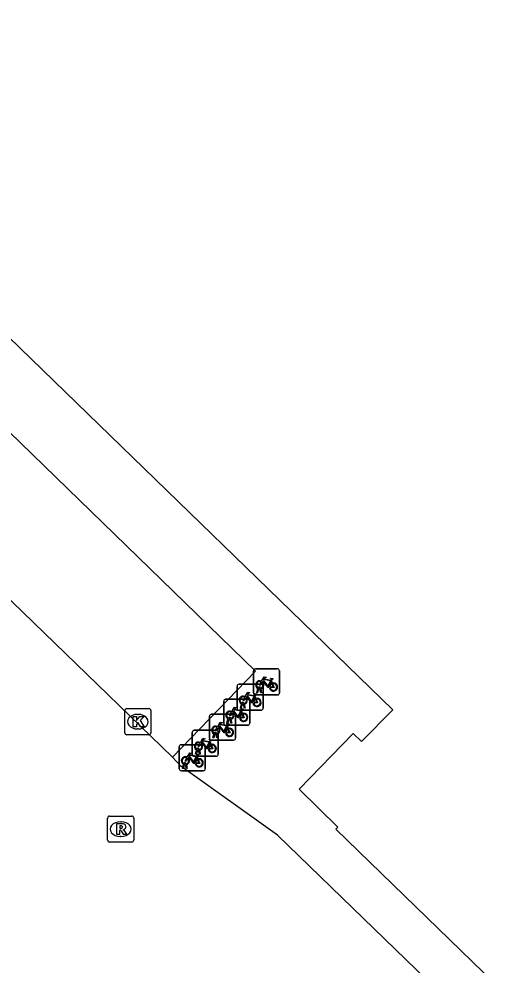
# Model space of a CAD drawing. Extents: x 162347 to 162868, y 381221 to 381813.
# Drawn here: x 162751.76 to 162770.22, y 381504.82 to 381541.18 of the extents above; entities that cross this region are included whole.
import ezdxf

# ---------------------------------------------------------------- set-up
doc = ezdxf.new("R2010")
doc.units = 0
for name, color, linetype in [('IMGEO_Fietsenrek', 7, 'Continuous'), ('IMGEO_Kolk', 7, 'Continuous'), ('IMGEO_Pand', 7, 'Continuous'), ('IMGEO_Parkeervlak_open', 7, 'Continuous'), ('IMGEO_Rijbaan_lokaal_open', 7, 'Continuous'), ('IMGEO_Rioolput', 7, 'Continuous')]:
    doc.layers.add(name, color=color, linetype=linetype)

msp = doc.modelspace()

# ---------------------------------------------------------------- linework, layer by layer
at = {"layer": 'IMGEO_Fietsenrek'}
for p, q in [((162760.759, 381515.281), (162760.759, 381516.122)), ((162760.759, 381516.122), (162760.759, 381515.281)), ((162760.834, 381516.206), (162761.675, 381516.206)), ((162761.675, 381516.206), (162760.834, 381516.206)), ((162761.759, 381516.131), (162761.759, 381515.29)), ((162761.759, 381515.29), (162761.759, 381516.131)), ((162760.205, 381515.615), (162761.046, 381515.615)), ((162761.046, 381515.615), (162760.205, 381515.615)), ((162761.446, 381515.755), (162761.482, 381515.66)), ((162760.13, 381514.69), (162760.13, 381515.531)), ((162760.13, 381515.531), (162760.13, 381514.69)), ((162760.886, 381515.29), (162760.925, 381515.45)), ((162760.92, 381515.29), (162760.886, 381515.29)), ((162760.955, 381515.438), (162760.92, 381515.29)), ((162760.997, 381515.462), (162760.996, 381515.466)), ((162761.038, 381515.29), (162761.004, 381515.432)), ((162761.028, 381515.473), (162761.029, 381515.466)), ((162761.036, 381515.436), (162761.071, 381515.29)), ((162761.071, 381515.29), (162761.038, 381515.29)), ((162761.13, 381515.54), (162761.13, 381514.699)), ((162761.13, 381514.699), (162761.13, 381515.54)), ((162759.616, 381514.115), (162759.616, 381514.956)), ((162759.616, 381514.956), (162759.616, 381514.115)), ((162759.691, 381515.04), (162760.532, 381515.04)), ((162760.532, 381515.04), (162759.691, 381515.04)), ((162760.257, 381514.699), (162760.296, 381514.859)), ((162760.326, 381514.847), (162760.291, 381514.699)), ((162760.368, 381514.871), (162760.367, 381514.875)), ((162760.399, 381514.882), (162760.4, 381514.875)), ((162760.407, 381514.845), (162760.442, 381514.699)), ((162760.616, 381514.965), (162760.616, 381514.124)), ((162760.616, 381514.124), (162760.616, 381514.965)), ((162760.817, 381515.164), (162760.853, 381515.069)), ((162761.684, 381515.206), (162760.843, 381515.206)), ((162760.843, 381515.206), (162761.684, 381515.206)), ((162761.055, 381514.615), (162760.214, 381514.615)), ((162760.214, 381514.615), (162761.055, 381514.615)), ((162760.291, 381514.699), (162760.257, 381514.699)), ((162760.303, 381514.589), (162760.339, 381514.494)), ((162760.409, 381514.699), (162760.375, 381514.841)), ((162760.442, 381514.699), (162760.409, 381514.699)), ((162759.073, 381513.541), (162759.073, 381514.382)), ((162759.073, 381514.382), (162759.073, 381513.541)), ((162759.148, 381514.466), (162759.989, 381514.466)), ((162759.989, 381514.466), (162759.148, 381514.466)), ((162759.743, 381514.124), (162759.782, 381514.284)), ((162759.777, 381514.124), (162759.743, 381514.124)), ((162759.812, 381514.272), (162759.777, 381514.124)), ((162759.854, 381514.296), (162759.853, 381514.3)), ((162759.895, 381514.124), (162759.861, 381514.266)), ((162759.885, 381514.307), (162759.886, 381514.3)), ((162759.893, 381514.27), (162759.928, 381514.124)), ((162759.928, 381514.124), (162759.895, 381514.124)), ((162760.073, 381514.391), (162760.073, 381513.55)), ((162760.073, 381513.55), (162760.073, 381514.391)), ((162758.409, 381512.922), (162758.409, 381513.763)), ((162758.409, 381513.763), (162758.409, 381512.922)), ((162758.484, 381513.847), (162759.325, 381513.847)), ((162759.325, 381513.847), (162758.484, 381513.847)), ((162759.409, 381513.772), (162759.409, 381512.931)), ((162759.409, 381512.931), (162759.409, 381513.772)), ((162760.541, 381514.04), (162759.7, 381514.04)), ((162759.7, 381514.04), (162760.541, 381514.04)), ((162759.76, 381514.015), (162759.796, 381513.92)), ((162759.096, 381513.396), (162759.132, 381513.301)), ((162759.998, 381513.466), (162759.157, 381513.466)), ((162759.157, 381513.466), (162759.998, 381513.466)), ((162759.2, 381513.55), (162759.239, 381513.71)), ((162759.234, 381513.55), (162759.2, 381513.55)), ((162759.269, 381513.698), (162759.234, 381513.55)), ((162759.311, 381513.722), (162759.31, 381513.726)), ((162759.352, 381513.55), (162759.318, 381513.692)), ((162759.342, 381513.733), (162759.343, 381513.726)), ((162759.35, 381513.696), (162759.385, 381513.55)), ((162759.385, 381513.55), (162759.352, 381513.55)), ((162757.907, 381512.367), (162757.907, 381513.208)), ((162757.907, 381513.208), (162757.907, 381512.367)), ((162757.982, 381513.292), (162758.823, 381513.292)), ((162758.823, 381513.292), (162757.982, 381513.292)), ((162758.536, 381512.931), (162758.575, 381513.091)), ((162758.605, 381513.079), (162758.57, 381512.931)), ((162758.647, 381513.103), (162758.646, 381513.107)), ((162758.688, 381512.931), (162758.654, 381513.073)), ((162758.678, 381513.114), (162758.679, 381513.107)), ((162758.686, 381513.077), (162758.721, 381512.931)), ((162758.907, 381513.217), (162758.907, 381512.376)), ((162758.907, 381512.376), (162758.907, 381513.217)), ((162759.334, 381512.847), (162758.493, 381512.847)), ((162758.493, 381512.847), (162759.334, 381512.847)), ((162758.57, 381512.931), (162758.536, 381512.931)), ((162758.594, 381512.841), (162758.63, 381512.746)), ((162758.721, 381512.931), (162758.688, 381512.931)), ((162758.034, 381512.376), (162758.073, 381512.536)), ((162758.068, 381512.376), (162758.034, 381512.376)), ((162758.103, 381512.524), (162758.068, 381512.376)), ((162758.145, 381512.548), (162758.144, 381512.552)), ((162758.186, 381512.376), (162758.152, 381512.518)), ((162758.176, 381512.559), (162758.177, 381512.552)), ((162758.184, 381512.522), (162758.219, 381512.376)), ((162758.219, 381512.376), (162758.186, 381512.376)), ((162758.832, 381512.292), (162757.991, 381512.292)), ((162757.991, 381512.292), (162758.832, 381512.292))]:
    msp.add_line(p, q, dxfattribs=at)
for points in [[(162761.093, 381515.68), (162761.041, 381515.59), (162761.001, 381515.565), (162761.002, 381515.612), (162761.057, 381515.706)], [(162761.072, 381515.732), (162761.167, 381515.896), (162761.253, 381515.882), (162761.255, 381515.873), (162761.199, 381515.862), (162761.172, 381515.817), (162761.428, 381515.776)], [(162761.368, 381515.488), (162761.318, 381515.488), (162761.127, 381515.739), (162761.108, 381515.707)], [(162761.415, 381515.751), (162761.158, 381515.792), (162761.141, 381515.763), (162761.308, 381515.543), (162761.415, 381515.751)], [(162761.463, 381515.653), (162761.433, 381515.73), (162761.324, 381515.512), (162761.367, 381515.512)], [(162761.397, 381515.512), (162761.517, 381515.511), (162761.473, 381515.625)], [(162761.493, 381515.632), (162761.548, 381515.487), (162761.398, 381515.487)], [(162761.428, 381515.776), (162761.453, 381515.825), (162761.447, 381515.829), (162761.424, 381515.833), (162761.412, 381515.84), (162761.411, 381515.843), (162761.413, 381515.848), (162761.508, 381515.833), (162761.51, 381515.823), (162761.5, 381515.81), (162761.488, 381515.804), (162761.474, 381515.81), (162761.446, 381515.755)], [(162760.443, 381515.141), (162760.538, 381515.305), (162760.624, 381515.291), (162760.626, 381515.282), (162760.57, 381515.271), (162760.543, 381515.226), (162760.799, 381515.185)], [(162760.799, 381515.185), (162760.824, 381515.234), (162760.818, 381515.238), (162760.795, 381515.242), (162760.783, 381515.249), (162760.782, 381515.252), (162760.784, 381515.257), (162760.879, 381515.242), (162760.881, 381515.232), (162760.871, 381515.219), (162760.859, 381515.213), (162760.845, 381515.219), (162760.817, 381515.164)], [(162760.464, 381515.089), (162760.412, 381514.999), (162760.372, 381514.974), (162760.373, 381515.021), (162760.428, 381515.115)], [(162760.739, 381514.897), (162760.689, 381514.897), (162760.498, 381515.148), (162760.479, 381515.116)], [(162760.786, 381515.16), (162760.529, 381515.201), (162760.512, 381515.172), (162760.679, 381514.952), (162760.786, 381515.16)], [(162760.834, 381515.062), (162760.804, 381515.139), (162760.695, 381514.921), (162760.738, 381514.921)], [(162760.768, 381514.921), (162760.888, 381514.92), (162760.844, 381515.034)], [(162760.864, 381515.041), (162760.919, 381514.896), (162760.769, 381514.896)], [(162759.95, 381514.514), (162759.898, 381514.424), (162759.858, 381514.399), (162759.859, 381514.446), (162759.914, 381514.54)], [(162759.929, 381514.566), (162760.024, 381514.73), (162760.11, 381514.716), (162760.112, 381514.707), (162760.056, 381514.696), (162760.029, 381514.651), (162760.285, 381514.61)], [(162760.225, 381514.322), (162760.175, 381514.322), (162759.984, 381514.573), (162759.965, 381514.541)], [(162760.272, 381514.585), (162760.015, 381514.626), (162759.998, 381514.597), (162760.165, 381514.377), (162760.272, 381514.585)], [(162760.32, 381514.487), (162760.29, 381514.564), (162760.181, 381514.346), (162760.224, 381514.346)], [(162760.285, 381514.61), (162760.31, 381514.659), (162760.304, 381514.663), (162760.281, 381514.667), (162760.269, 381514.674), (162760.268, 381514.677), (162760.27, 381514.682), (162760.365, 381514.667), (162760.367, 381514.657), (162760.357, 381514.644), (162760.345, 381514.638), (162760.331, 381514.644), (162760.303, 381514.589)], [(162759.386, 381513.992), (162759.481, 381514.156), (162759.567, 381514.142), (162759.569, 381514.133), (162759.513, 381514.122), (162759.486, 381514.077), (162759.742, 381514.036)], [(162760.254, 381514.346), (162760.374, 381514.345), (162760.33, 381514.459)], [(162760.35, 381514.466), (162760.405, 381514.321), (162760.255, 381514.321)], [(162759.407, 381513.94), (162759.355, 381513.85), (162759.315, 381513.825), (162759.316, 381513.872), (162759.371, 381513.966)], [(162759.682, 381513.748), (162759.632, 381513.748), (162759.441, 381513.999), (162759.422, 381513.967)], [(162759.729, 381514.011), (162759.472, 381514.052), (162759.455, 381514.023), (162759.622, 381513.803), (162759.729, 381514.011)], [(162759.777, 381513.913), (162759.747, 381513.99), (162759.638, 381513.772), (162759.681, 381513.772)], [(162759.711, 381513.772), (162759.831, 381513.771), (162759.787, 381513.885)], [(162759.807, 381513.892), (162759.862, 381513.747), (162759.712, 381513.747)], [(162759.742, 381514.036), (162759.767, 381514.085), (162759.761, 381514.089), (162759.738, 381514.093), (162759.726, 381514.1), (162759.725, 381514.103), (162759.727, 381514.108), (162759.822, 381514.093), (162759.824, 381514.083), (162759.814, 381514.07), (162759.802, 381514.064), (162759.788, 381514.07), (162759.76, 381514.015)], [(162758.722, 381513.373), (162758.817, 381513.537), (162758.903, 381513.523), (162758.905, 381513.514), (162758.849, 381513.503), (162758.822, 381513.458), (162759.078, 381513.417)], [(162759.065, 381513.392), (162758.808, 381513.433), (162758.791, 381513.404), (162758.958, 381513.184), (162759.065, 381513.392)], [(162759.078, 381513.417), (162759.103, 381513.466), (162759.097, 381513.47), (162759.074, 381513.474), (162759.062, 381513.481), (162759.061, 381513.484), (162759.063, 381513.489), (162759.158, 381513.474), (162759.16, 381513.464), (162759.15, 381513.451), (162759.138, 381513.445), (162759.124, 381513.451), (162759.096, 381513.396)], [(162758.743, 381513.321), (162758.691, 381513.231), (162758.651, 381513.206), (162758.652, 381513.253), (162758.707, 381513.347)], [(162759.018, 381513.129), (162758.968, 381513.129), (162758.777, 381513.38), (162758.758, 381513.348)], [(162759.113, 381513.294), (162759.083, 381513.371), (162758.974, 381513.153), (162759.017, 381513.153)], [(162759.047, 381513.153), (162759.167, 381513.152), (162759.123, 381513.266)], [(162759.143, 381513.273), (162759.198, 381513.128), (162759.048, 381513.128)], [(162758.241, 381512.766), (162758.189, 381512.676), (162758.149, 381512.651), (162758.15, 381512.698), (162758.205, 381512.792)], [(162758.22, 381512.818), (162758.315, 381512.982), (162758.401, 381512.968), (162758.403, 381512.959), (162758.347, 381512.948), (162758.32, 381512.903), (162758.576, 381512.862)], [(162758.516, 381512.574), (162758.466, 381512.574), (162758.275, 381512.825), (162758.256, 381512.793)], [(162758.563, 381512.837), (162758.306, 381512.878), (162758.289, 381512.849), (162758.456, 381512.629), (162758.563, 381512.837)], [(162758.611, 381512.739), (162758.581, 381512.816), (162758.472, 381512.598), (162758.515, 381512.598)], [(162758.545, 381512.598), (162758.665, 381512.597), (162758.621, 381512.711)], [(162758.641, 381512.718), (162758.696, 381512.573), (162758.546, 381512.573)], [(162758.576, 381512.862), (162758.601, 381512.911), (162758.595, 381512.915), (162758.572, 381512.919), (162758.56, 381512.926), (162758.559, 381512.929), (162758.561, 381512.934), (162758.656, 381512.919), (162758.658, 381512.909), (162758.648, 381512.896), (162758.636, 381512.89), (162758.622, 381512.896), (162758.594, 381512.841)]]:
    msp.add_lwpolyline(points, dxfattribs=at)
for centre, radius, start, end in [((162760.837, 381516.128), 0.0779, 92.4484, 184.2845), ((162760.837, 381516.128), 0.0779, 92.4484, 184.2845), ((162761.681, 381516.128), 0.0779, 2.4484, 94.2845), ((162761.681, 381516.128), 0.0779, 2.4484, 94.2845), ((162760.208, 381515.537), 0.0779, 92.4484, 184.2845), ((162760.208, 381515.537), 0.0779, 92.4484, 184.2845), ((162760.999, 381515.591), 0.159, 62.6766, 242.1369), ((162760.999, 381515.591), 0.129, 63.3192, 238.903), ((162760.999, 381515.591), 0.129, 283.6043, 43.4302), ((162760.999, 381515.591), 0.159, 283.5766, 46.6042), ((162761.052, 381515.537), 0.0779, 2.4484, 94.2845), ((162761.052, 381515.537), 0.0779, 2.4484, 94.2845), ((162761.526, 381515.507), 0.159, 113.3408, 178.3217), ((162761.526, 381515.507), 0.159, 187.0065, 105.7708), ((162761.526, 381515.507), 0.129, 113.923, 177.9556), ((162761.526, 381515.507), 0.129, 188.6715, 104.5883), ((162760.837, 381515.284), 0.0779, 182.4484, 274.2845), ((162760.837, 381515.284), 0.0779, 182.4484, 274.2845), ((162760.979, 381515.462), 0.0499, 12.8025, 158.6934), ((162760.999, 381515.591), 0.159, 253.9967, 271.7867), ((162760.979, 381515.462), 0.0174, 12.8025, 163.4502), ((162760.999, 381515.591), 0.129, 253.415, 269.0204), ((162761.681, 381515.284), 0.0779, 272.4484, 4.2845), ((162761.681, 381515.284), 0.0779, 272.4484, 4.2845), ((162759.694, 381514.962), 0.0779, 92.4484, 184.2845), ((162759.694, 381514.962), 0.0779, 92.4484, 184.2845), ((162760.37, 381515), 0.159, 62.6766, 242.1369), ((162760.37, 381515), 0.129, 63.3192, 238.903), ((162760.35, 381514.871), 0.0499, 12.8025, 158.6934), ((162760.37, 381515), 0.159, 253.9967, 271.7867), ((162760.35, 381514.871), 0.0174, 12.8025, 163.4502), ((162760.37, 381515), 0.129, 253.415, 269.0204), ((162760.37, 381515), 0.129, 283.6043, 43.4302), ((162760.37, 381515), 0.159, 283.5766, 46.6042), ((162760.538, 381514.962), 0.0779, 2.4484, 94.2845), ((162760.538, 381514.962), 0.0779, 2.4484, 94.2845), ((162760.897, 381514.916), 0.159, 113.3408, 178.3217), ((162760.897, 381514.916), 0.159, 187.0065, 105.7708), ((162760.897, 381514.916), 0.129, 113.923, 177.9556), ((162760.897, 381514.916), 0.129, 188.6715, 104.5883), ((162759.856, 381514.425), 0.159, 62.6766, 242.1369), ((162759.856, 381514.425), 0.129, 63.3192, 238.903), ((162759.856, 381514.425), 0.129, 283.6043, 43.4302), ((162759.856, 381514.425), 0.159, 283.5766, 46.6042), ((162760.208, 381514.693), 0.0779, 182.4484, 274.2845), ((162760.208, 381514.693), 0.0779, 182.4484, 274.2845), ((162760.383, 381514.341), 0.159, 113.3408, 178.3217), ((162760.383, 381514.341), 0.159, 187.0065, 105.7708), ((162761.052, 381514.693), 0.0779, 272.4484, 4.2845), ((162761.052, 381514.693), 0.0779, 272.4484, 4.2845), ((162759.151, 381514.388), 0.0779, 92.4484, 184.2845), ((162759.151, 381514.388), 0.0779, 92.4484, 184.2845), ((162759.836, 381514.296), 0.0499, 12.8025, 158.6934), ((162759.856, 381514.425), 0.159, 253.9967, 271.7867), ((162759.836, 381514.296), 0.0174, 12.8025, 163.4502), ((162759.856, 381514.425), 0.129, 253.415, 269.0204), ((162759.995, 381514.388), 0.0779, 2.4484, 94.2845), ((162759.995, 381514.388), 0.0779, 2.4484, 94.2845), ((162760.383, 381514.341), 0.129, 113.923, 177.9556), ((162760.383, 381514.341), 0.129, 188.6715, 104.5883), ((162760.538, 381514.118), 0.0779, 272.4484, 4.2845), ((162760.538, 381514.118), 0.0779, 272.4484, 4.2845), ((162758.487, 381513.769), 0.0779, 92.4484, 184.2845), ((162758.487, 381513.769), 0.0779, 92.4484, 184.2845), ((162759.313, 381513.851), 0.159, 62.6766, 242.1369), ((162759.313, 381513.851), 0.129, 63.3192, 238.903), ((162759.293, 381513.722), 0.0499, 12.8025, 158.6934), ((162759.331, 381513.769), 0.0779, 2.4484, 94.2845), ((162759.331, 381513.769), 0.0779, 2.4484, 94.2845), ((162759.313, 381513.851), 0.129, 283.6043, 43.4302), ((162759.313, 381513.851), 0.159, 283.5766, 46.6042), ((162759.694, 381514.118), 0.0779, 182.4484, 274.2845), ((162759.694, 381514.118), 0.0779, 182.4484, 274.2845), ((162759.84, 381513.767), 0.159, 113.3408, 178.3217), ((162759.84, 381513.767), 0.159, 187.0065, 105.7708), ((162759.84, 381513.767), 0.129, 113.923, 177.9556), ((162759.84, 381513.767), 0.129, 188.6715, 104.5883), ((162758.649, 381513.232), 0.159, 62.6766, 242.1369), ((162759.151, 381513.544), 0.0779, 182.4484, 274.2845), ((162759.151, 381513.544), 0.0779, 182.4484, 274.2845), ((162759.313, 381513.851), 0.159, 253.9967, 271.7867), ((162759.293, 381513.722), 0.0174, 12.8025, 163.4502), ((162759.313, 381513.851), 0.129, 253.415, 269.0204), ((162759.995, 381513.544), 0.0779, 272.4484, 4.2845), ((162759.995, 381513.544), 0.0779, 272.4484, 4.2845), ((162757.985, 381513.214), 0.0779, 92.4484, 184.2845), ((162757.985, 381513.214), 0.0779, 92.4484, 184.2845), ((162758.649, 381513.232), 0.129, 63.3192, 238.903), ((162758.629, 381513.103), 0.0499, 12.8025, 158.6934), ((162758.649, 381513.232), 0.159, 253.9967, 271.7867), ((162758.629, 381513.103), 0.0174, 12.8025, 163.4502), ((162758.649, 381513.232), 0.129, 253.415, 269.0204), ((162758.649, 381513.232), 0.129, 283.6043, 43.4302), ((162758.649, 381513.232), 0.159, 283.5766, 46.6042), ((162758.829, 381513.214), 0.0779, 2.4484, 94.2845), ((162758.829, 381513.214), 0.0779, 2.4484, 94.2845), ((162759.176, 381513.148), 0.159, 113.3408, 178.3217), ((162759.176, 381513.148), 0.159, 187.0065, 105.7708), ((162759.176, 381513.148), 0.129, 113.923, 177.9556), ((162759.176, 381513.148), 0.129, 188.6715, 104.5883), ((162758.147, 381512.677), 0.159, 62.6766, 242.1369), ((162758.147, 381512.677), 0.129, 63.3192, 238.903), ((162758.147, 381512.677), 0.129, 283.6043, 43.4302), ((162758.147, 381512.677), 0.159, 283.5766, 46.6042), ((162758.487, 381512.925), 0.0779, 182.4484, 274.2845), ((162758.487, 381512.925), 0.0779, 182.4484, 274.2845), ((162758.674, 381512.593), 0.159, 113.3408, 178.3217), ((162758.674, 381512.593), 0.159, 187.0065, 105.7708), ((162758.674, 381512.593), 0.129, 113.923, 177.9556), ((162758.674, 381512.593), 0.129, 188.6715, 104.5883), ((162759.331, 381512.925), 0.0779, 272.4484, 4.2845), ((162759.331, 381512.925), 0.0779, 272.4484, 4.2845), ((162757.985, 381512.37), 0.0779, 182.4484, 274.2845), ((162757.985, 381512.37), 0.0779, 182.4484, 274.2845), ((162758.127, 381512.548), 0.0499, 12.8025, 158.6934), ((162758.147, 381512.677), 0.159, 253.9967, 271.7867), ((162758.127, 381512.548), 0.0174, 12.8025, 163.4502), ((162758.147, 381512.677), 0.129, 253.415, 269.0204), ((162758.829, 381512.37), 0.0779, 272.4484, 4.2845), ((162758.829, 381512.37), 0.0779, 272.4484, 4.2845)]:
    msp.add_arc(centre, radius, start, end, dxfattribs=at)
at = {"layer": 'IMGEO_Kolk'}
for p, q in [((162755.821, 381513.751), (162755.821, 381514.603)), ((162755.896, 381514.677), (162756.748, 381514.677)), ((162756.822, 381514.603), (162756.822, 381513.751)), ((162756.309, 381514.457), (162756.334, 381514.457)), ((162756.332, 381513.897), (162756.307, 381513.897)), ((162756.748, 381513.677), (162755.896, 381513.677))]:
    msp.add_line(p, q, dxfattribs=at)
for points in [[(162755.821, 381513.751), (162755.821, 381514.603)], [(162755.896, 381514.677), (162756.748, 381514.677)], [(162756.822, 381514.603), (162756.822, 381513.751)], [(162756.142, 381514.377), (162756.265, 381514.377), (162756.265, 381514.226), (162756.395, 381514.377), (162756.559, 381514.377), (162756.413, 381514.226), (162756.566, 381513.977), (162756.414, 381513.977), (162756.329, 381514.141), (162756.265, 381514.074), (162756.265, 381513.977), (162756.142, 381513.977), (162756.142, 381514.377)], [(162756.748, 381513.677), (162755.896, 381513.677)]]:
    msp.add_lwpolyline(points, dxfattribs=at)
for centre, start, end in [((162755.898, 381514.601), 91.552, 178.448), ((162755.898, 381514.601), 91.552, 178.448), ((162756.746, 381514.601), 1.552, 88.448), ((162756.746, 381514.601), 1.552, 88.448), ((162755.898, 381513.753), 181.552, 268.448), ((162755.898, 381513.753), 181.552, 268.448), ((162756.746, 381513.753), 271.552, 358.448), ((162756.746, 381513.753), 271.552, 358.448)]:
    msp.add_arc(centre, 0.0765, start, end, dxfattribs=at)
for centre, major_axis, ratio, start_param, end_param in [((162756.308, 381514.177), (-0.387, 0.002), 0.722429, 4.712389, 7.853982), ((162756.333, 381514.177), (-0.39, 0.002), 0.717154, 1.570796, 4.712389)]:
    msp.add_ellipse(centre, major_axis=major_axis, ratio=ratio, start_param=start_param, end_param=end_param, dxfattribs=at)
at = {"layer": 'IMGEO_Pand'}
msp.add_lwpolyline([(162802.337, 381472.727), (162763.915, 381510.041), (162763.999, 381510.127), (162762.508, 381511.578), (162764.591, 381513.721), (162764.908, 381513.413), (162766.104, 381514.636), (162739.201, 381540.759), (162739.317, 381540.907), (162736.543, 381543.625)], dxfattribs=at)
at = {"layer": 'IMGEO_Parkeervlak_open'}
msp.add_lwpolyline([(162757.648, 381512.81), (162760.834, 381516.121), (162738.275, 381538.047), (162735.052, 381534.717)], dxfattribs=at)
at = {"layer": 'IMGEO_Rijbaan_lokaal_open'}
for points in [[(162735.052, 381534.717), (162757.648, 381512.81)], [(162800.045, 381472.588), (162798.603, 381473.989), (162797.018, 381475.544), (162761.683, 381509.813), (162757.977, 381512.47), (162757.648, 381512.81)]]:
    msp.add_lwpolyline(points, dxfattribs=at)
at = {"layer": 'IMGEO_Rioolput'}
for p, q in [((162755.238, 381510.549), (162756.09, 381510.549)), ((162755.163, 381509.623), (162755.163, 381510.475)), ((162755.651, 381510.329), (162755.676, 381510.329)), ((162756.164, 381510.475), (162756.164, 381509.623)), ((162755.674, 381509.769), (162755.649, 381509.769)), ((162756.09, 381509.549), (162755.238, 381509.549))]:
    msp.add_line(p, q, dxfattribs=at)
for points in [[(162755.238, 381510.549), (162756.09, 381510.549)], [(162755.163, 381509.623), (162755.163, 381510.475)], [(162755.752, 381510.247), (162755.5, 381510.249), (162755.5, 381509.849)], [(162755.678, 381510.168), (162755.624, 381510.168), (162755.624, 381510.087)], [(162756.164, 381510.475), (162756.164, 381509.623)], [(162755.5, 381509.849), (162755.624, 381509.849), (162755.624, 381510.011), (162755.635, 381510.011)], [(162755.624, 381510.087), (162755.676, 381510.087)], [(162755.682, 381509.982), (162755.753, 381509.849), (162755.893, 381509.849), (162755.828, 381509.975)], [(162756.09, 381509.549), (162755.238, 381509.549)]]:
    msp.add_lwpolyline(points, dxfattribs=at)
for centre, radius, start, end in [((162755.24, 381510.473), 0.0765, 91.552, 178.448), ((162755.24, 381510.473), 0.0765, 91.552, 178.448), ((162756.088, 381510.473), 0.0765, 1.552, 88.448), ((162756.088, 381510.473), 0.0765, 1.552, 88.448), ((162755.684, 381510.072), 0.0964, 77.0061, 93.1865), ((162755.698, 381510.129), 0.0378, 276.6634, 79.6772), ((162755.751, 381510.137), 0.109, 350.3612, 89.416), ((162755.749, 381510.137), 0.112, 277.5842, 350.9817), ((162755.634, 381509.958), 0.0533, 26.0293, 88.6989), ((162755.66, 381510.276), 0.19, 274.7715, 282.9687), ((162755.733, 381509.922), 0.108, 29.5134, 73.7905), ((162755.24, 381509.625), 0.0765, 181.552, 268.448), ((162755.24, 381509.625), 0.0765, 181.552, 268.448), ((162756.088, 381509.625), 0.0765, 271.552, 358.448), ((162756.088, 381509.625), 0.0765, 271.552, 358.448)]:
    msp.add_arc(centre, radius, start, end, dxfattribs=at)
for centre, major_axis, ratio, start_param, end_param in [((162755.65, 381510.049), (-0.387, 0.002), 0.722429, 4.712389, 7.853982), ((162755.675, 381510.049), (-0.39, 0.002), 0.717154, 1.570796, 4.712389)]:
    msp.add_ellipse(centre, major_axis=major_axis, ratio=ratio, start_param=start_param, end_param=end_param, dxfattribs=at)

doc.saveas('drawing.dxf')
